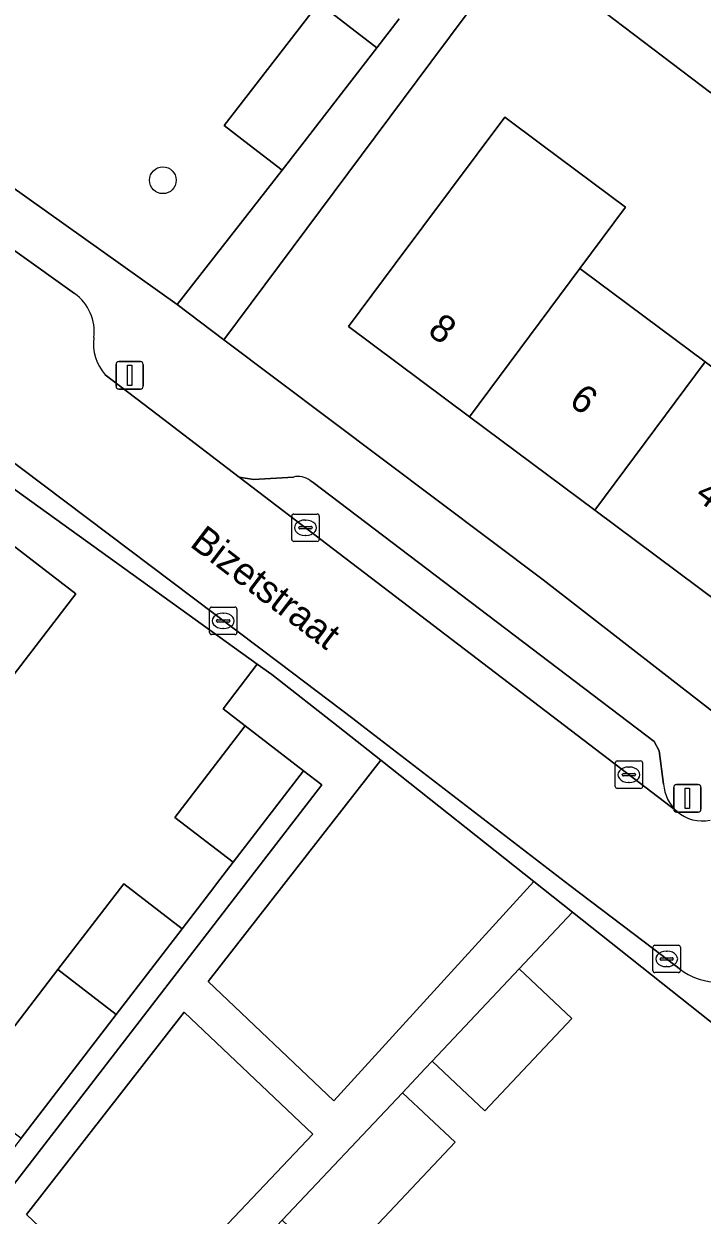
# Model space of a CAD drawing. Extents: x 159039 to 160102, y 381214 to 382524.
# Drawn here: x 159195.93 to 159220.65, y 381461.02 to 381504.4 of the extents above; entities that cross this region are included whole.
import ezdxf

# ---------------------------------------------------------------- set-up
doc = ezdxf.new("R2010")
doc.units = 0
for name, color, linetype in [('IMGEO_Boom', 7, 'Continuous'), ('IMGEO_Erf', 7, 'Continuous'), ('IMGEO_Groenvoorziening', 7, 'Continuous'), ('IMGEO_Kolk', 7, 'Continuous'), ('IMGEO_Lichtmast', 7, 'Continuous'), ('IMGEO_Openbare_ruimte_label', 7, 'Continuous'), ('IMGEO_Pand', 7, 'Continuous'), ('IMGEO_Pand_nummerreeks', 7, 'Continuous'), ('IMGEO_Parkeervlak_open', 7, 'Continuous'), ('IMGEO_Rijbaan_lokaal_open', 7, 'Continuous'), ('IMGEO_Voetpad_open', 7, 'Continuous')]:
    doc.layers.add(name, color=color, linetype=linetype)

msp = doc.modelspace()

# ---------------------------------------------------------------- linework, layer by layer
at = {"layer": 'IMGEO_Boom'}
msp.add_circle((159200.999, 381498.709), 0.489, dxfattribs=at)
at = {"layer": 'IMGEO_Erf'}
for points in [[(159232.559, 381496.471), (159231.636, 381497.192), (159230.56, 381498.032), (159229.092, 381496.063), (159228.937, 381495.854), (159225.509, 381498.452), (159222.066, 381501.061), (159222.241, 381501.296), (159223.764, 381503.337), (159222.679, 381504.184), (159221.149, 381502.131), (159220.97, 381501.891), (159216.745, 381505.093), (159218.518, 381507.433), (159215.703, 381509.632), (159210.768, 381503.013), (159203.221, 381492.897), (159214.857, 381484.15), (159222.203, 381478.451)], [(159191.482, 381504.708), (159191.012, 381504.016), (159191.931, 381501.023), (159191.957, 381501.003), (159192.473, 381500.612), (159193.333, 381500), (159201.517, 381494.178), (159205.351, 381499.07), (159204.147, 381500), (159203.239, 381500.702), (159206.684, 381505.16), (159208.797, 381503.531), (159209.615, 381504.59)], [(159193.706, 381465.45), (159197.175, 381469.959), (159199.58, 381473.085), (159201.705, 381471.45), (159202.699, 381472.742), (159203.08, 381473.237), (159203.567, 381473.87), (159201.441, 381475.505), (159204.002, 381478.835), (159203.198, 381479.453), (159204.436, 381481.087), (159193.646, 381488.84)], [(159192.723, 381487.565), (159197.824, 381483.642), (159194.369, 381479.151)], [(159230.287, 381460.476), (159224.852, 381464.969), (159215.929, 381472.046), (159213.988, 381469.989), (159215.902, 381468.183), (159212.73, 381464.819), (159210.815, 381466.625), (159210.558, 381466.352), (159209.733, 381465.477), (159211.647, 381463.672), (159207.265, 381459.025), (159203.889, 381455.445), (159201.975, 381457.25), (159201.159, 381456.385), (159199.738, 381454.878), (159201.652, 381453.073), (159198.653, 381449.893), (159195.501, 381446.549)]]:
    msp.add_lwpolyline(points, dxfattribs=at)
msp.add_lwpolyline([(159220.765, 381492.089), (159225.306, 381488.703), (159229.965, 381485.23), (159225.939, 381479.828), (159221.279, 381483.302), (159216.738, 381486.688), (159212.171, 381490.092), (159207.764, 381493.378), (159209.47, 381495.665), (159213.455, 381501.009), (159214.809, 381500), (159217.862, 381497.724), (159216.198, 381495.493), (159216.296, 381495.42)], close=True, dxfattribs=at)
at = {"layer": 'IMGEO_Groenvoorziening'}
for points in [[(159214.514, 381473.169), (159208.94, 381477.591), (159202.649, 381469.526), (159207.232, 381465.182)], [(159206.128, 381477.2), (159203.567, 381473.87), (159203.08, 381473.237), (159202.699, 381472.742), (159201.705, 381471.45), (159199.3, 381468.324), (159195.832, 381463.815), (159192.476, 381459.453), (159188.951, 381454.87), (159188.021, 381453.661), (159185.438, 381450.304), (159181.982, 381445.811), (159181.077, 381444.635), (159178.671, 381441.508), (159176.18, 381438.27), (159175.127, 381436.901), (159174.226, 381435.729), (159171.695, 381432.439), (159169.317, 381429.348), (159168.391, 381428.145), (159167.593, 381427.107), (159164.713, 381423.363), (159165.178, 381422.754), (159206.798, 381476.685)], [(159206.465, 381463.966), (159201.778, 381468.409), (159196.035, 381461.046), (159200.069, 381457.221)]]:
    msp.add_lwpolyline(points, close=True, dxfattribs=at)
at = {"layer": 'IMGEO_Kolk'}
for p, q in [((159205.697, 381485.626), (159205.697, 381486.478)), ((159205.772, 381486.552), (159206.624, 381486.552)), ((159206.698, 381486.478), (159206.698, 381485.626)), ((159205.956, 381486.046), (159205.956, 381486.058)), ((159205.999, 381486.095), (159206.397, 381486.095)), ((159206.185, 381486.332), (159206.21, 381486.332)), ((159206.44, 381486.058), (159206.44, 381486.046)), ((159206.394, 381486.009), (159205.996, 381486.009)), ((159206.208, 381485.772), (159206.183, 381485.772)), ((159206.624, 381485.552), (159205.772, 381485.552)), ((159202.699, 381482.235), (159202.699, 381483.087)), ((159202.774, 381483.161), (159203.626, 381483.161)), ((159203.7, 381483.087), (159203.7, 381482.235)), ((159202.958, 381482.655), (159202.958, 381482.667)), ((159203.396, 381482.618), (159202.998, 381482.618)), ((159203.001, 381482.704), (159203.399, 381482.704)), ((159203.187, 381482.941), (159203.212, 381482.941)), ((159203.442, 381482.667), (159203.442, 381482.655)), ((159203.626, 381482.161), (159202.774, 381482.161)), ((159203.21, 381482.381), (159203.185, 381482.381)), ((159217.481, 381476.631), (159217.481, 381477.483)), ((159217.556, 381477.557), (159218.408, 381477.557)), ((159218.482, 381477.483), (159218.482, 381476.631)), ((159217.74, 381477.051), (159217.74, 381477.063)), ((159218.178, 381477.014), (159217.78, 381477.014)), ((159217.783, 381477.1), (159218.181, 381477.1)), ((159217.969, 381477.337), (159217.994, 381477.337)), ((159218.224, 381477.063), (159218.224, 381477.051)), ((159218.408, 381476.557), (159217.556, 381476.557)), ((159217.992, 381476.777), (159217.967, 381476.777)), ((159218.931, 381470.848), (159219.783, 381470.848)), ((159218.856, 381469.922), (159218.856, 381470.774)), ((159219.344, 381470.628), (159219.369, 381470.628)), ((159219.857, 381470.774), (159219.857, 381469.922)), ((159219.115, 381470.342), (159219.115, 381470.354)), ((159219.553, 381470.305), (159219.155, 381470.305)), ((159219.158, 381470.391), (159219.556, 381470.391)), ((159219.367, 381470.068), (159219.342, 381470.068)), ((159219.599, 381470.354), (159219.599, 381470.342)), ((159219.783, 381469.848), (159218.931, 381469.848))]:
    msp.add_line(p, q, dxfattribs=at)
for points in [[(159205.697, 381485.626), (159205.697, 381486.478)], [(159205.772, 381486.552), (159206.624, 381486.552)], [(159206.698, 381486.478), (159206.698, 381485.626)], [(159206.624, 381485.552), (159205.772, 381485.552)], [(159202.699, 381482.235), (159202.699, 381483.087)], [(159202.774, 381483.161), (159203.626, 381483.161)], [(159203.7, 381483.087), (159203.7, 381482.235)], [(159203.626, 381482.161), (159202.774, 381482.161)], [(159217.481, 381476.631), (159217.481, 381477.483)], [(159217.556, 381477.557), (159218.408, 381477.557)], [(159218.482, 381477.483), (159218.482, 381476.631)], [(159218.408, 381476.557), (159217.556, 381476.557)], [(159218.931, 381470.848), (159219.783, 381470.848)], [(159218.856, 381469.922), (159218.856, 381470.774)], [(159219.857, 381470.774), (159219.857, 381469.922)], [(159219.783, 381469.848), (159218.931, 381469.848)]]:
    msp.add_lwpolyline(points, dxfattribs=at)
for centre, radius, start, end in [((159205.774, 381486.476), 0.0765, 91.552, 178.448), ((159205.774, 381486.476), 0.0765, 91.552, 178.448), ((159206.622, 381486.476), 0.0765, 1.552, 88.448), ((159206.622, 381486.476), 0.0765, 1.552, 88.448), ((159205.996, 381486.055), 0.0403, 85.8775, 175.7526), ((159205.993, 381486.045), 0.0366, 178.938, 274.7102), ((159206.397, 381486.052), 0.043, 264.8664, 352.4533), ((159206.401, 381486.057), 0.0386, 1.7309, 96.639), ((159205.774, 381485.628), 0.0765, 181.552, 268.448), ((159205.774, 381485.628), 0.0765, 181.552, 268.448), ((159206.622, 381485.628), 0.0765, 271.552, 358.448), ((159206.622, 381485.628), 0.0765, 271.552, 358.448), ((159202.776, 381483.085), 0.0765, 91.552, 178.448), ((159202.776, 381483.085), 0.0765, 91.552, 178.448), ((159203.624, 381483.085), 0.0765, 1.552, 88.448), ((159203.624, 381483.085), 0.0765, 1.552, 88.448), ((159202.998, 381482.664), 0.0403, 85.8775, 175.7526), ((159202.995, 381482.654), 0.0366, 178.938, 274.7102), ((159203.399, 381482.661), 0.043, 264.8664, 352.4533), ((159203.403, 381482.666), 0.0386, 1.7309, 96.639), ((159202.776, 381482.237), 0.0765, 181.552, 268.448), ((159202.776, 381482.237), 0.0765, 181.552, 268.448), ((159203.624, 381482.237), 0.0765, 271.552, 358.448), ((159203.624, 381482.237), 0.0765, 271.552, 358.448), ((159217.558, 381477.481), 0.0765, 91.552, 178.448), ((159217.558, 381477.481), 0.0765, 91.552, 178.448), ((159218.406, 381477.481), 0.0765, 1.552, 88.448), ((159218.406, 381477.481), 0.0765, 1.552, 88.448), ((159217.78, 381477.06), 0.0403, 85.8775, 175.7526), ((159217.777, 381477.05), 0.0366, 178.938, 274.7102), ((159218.181, 381477.057), 0.043, 264.8664, 352.4533), ((159218.185, 381477.062), 0.0386, 1.7309, 96.639), ((159217.558, 381476.633), 0.0765, 181.552, 268.448), ((159217.558, 381476.633), 0.0765, 181.552, 268.448), ((159218.406, 381476.633), 0.0765, 271.552, 358.448), ((159218.406, 381476.633), 0.0765, 271.552, 358.448), ((159218.933, 381470.772), 0.0765, 91.552, 178.448), ((159218.933, 381470.772), 0.0765, 91.552, 178.448), ((159219.781, 381470.772), 0.0765, 1.552, 88.448), ((159219.781, 381470.772), 0.0765, 1.552, 88.448), ((159219.155, 381470.351), 0.0403, 85.8775, 175.7526), ((159219.152, 381470.341), 0.0366, 178.938, 274.7102), ((159219.556, 381470.348), 0.043, 264.8664, 352.4533), ((159219.56, 381470.353), 0.0386, 1.7309, 96.639), ((159218.933, 381469.924), 0.0765, 181.552, 268.448), ((159218.933, 381469.924), 0.0765, 181.552, 268.448), ((159219.781, 381469.924), 0.0765, 271.552, 358.448), ((159219.781, 381469.924), 0.0765, 271.552, 358.448)]:
    msp.add_arc(centre, radius, start, end, dxfattribs=at)
for centre, major_axis, ratio, start_param, end_param in [((159206.184, 381486.052), (-0.387, 0.002), 0.722429, 4.712389, 7.853982), ((159206.209, 381486.052), (-0.39, 0.002), 0.717154, 1.570796, 4.712389), ((159203.186, 381482.661), (-0.387, 0.002), 0.722429, 4.712389, 7.853982), ((159203.211, 381482.661), (-0.39, 0.002), 0.717154, 1.570796, 4.712389), ((159217.968, 381477.057), (-0.387, 0.002), 0.722429, 4.712389, 7.853982), ((159217.993, 381477.057), (-0.39, 0.002), 0.717154, 1.570796, 4.712389), ((159219.343, 381470.348), (-0.387, 0.002), 0.722429, 4.712389, 7.853982), ((159219.368, 381470.348), (-0.39, 0.002), 0.717154, 1.570796, 4.712389)]:
    msp.add_ellipse(centre, major_axis=major_axis, ratio=ratio, start_param=start_param, end_param=end_param, dxfattribs=at)
at = {"layer": 'IMGEO_Lichtmast'}
for p, q in [((159199.394, 381492.102), (159200.184, 381492.102)), ((159200.184, 381492.102), (159199.394, 381492.102)), ((159199.294, 381491.202), (159199.294, 381492.002)), ((159199.294, 381492.002), (159199.294, 381491.202)), ((159200.284, 381492.002), (159200.284, 381491.202)), ((159200.284, 381491.202), (159200.284, 381492.002)), ((159200.184, 381491.102), (159199.394, 381491.102)), ((159199.394, 381491.102), (159200.184, 381491.102)), ((159219.616, 381475.797), (159219.616, 381476.597)), ((159219.616, 381476.597), (159219.616, 381475.797)), ((159219.716, 381476.697), (159220.506, 381476.697)), ((159220.506, 381476.697), (159219.716, 381476.697)), ((159220.606, 381476.597), (159220.606, 381475.797)), ((159220.606, 381475.797), (159220.606, 381476.597)), ((159220.506, 381475.697), (159219.716, 381475.697)), ((159219.716, 381475.697), (159220.506, 381475.697))]:
    msp.add_line(p, q, dxfattribs=at)
for points in [[(159199.714, 381491.977), (159199.864, 381491.977), (159199.864, 381491.227), (159199.714, 381491.227), (159199.714, 381491.977)], [(159220.036, 381476.572), (159220.186, 381476.572), (159220.186, 381475.822), (159220.036, 381475.822), (159220.036, 381476.572)]]:
    msp.add_lwpolyline(points, dxfattribs=at)
for centre, start, end in [((159199.394, 381492.002), 90, 180), ((159199.394, 381492.002), 90, 180), ((159200.184, 381492.002), 0, 90), ((159200.184, 381492.002), 360, 90), ((159199.394, 381491.202), 180, 270), ((159199.394, 381491.202), 180, 270), ((159200.184, 381491.202), 270, 0), ((159200.184, 381491.202), 270, 0), ((159219.716, 381476.597), 90, 180), ((159219.716, 381476.597), 90, 180), ((159220.506, 381476.597), 0, 90), ((159220.506, 381476.597), 360, 90), ((159219.716, 381475.797), 180, 270), ((159219.716, 381475.797), 180, 270), ((159220.506, 381475.797), 270, 0), ((159220.506, 381475.797), 270, 0)]:
    msp.add_arc(centre, 0.1, start, end, dxfattribs=at)
at = {"layer": 'IMGEO_Pand'}
for points in [[(159220.944, 381505.673), (159218.556, 381507.483), (159218.518, 381507.433), (159216.745, 381505.093), (159220.97, 381501.891), (159221.149, 381502.131), (159222.679, 381504.184), (159222.762, 381504.295), (159221.736, 381505.073)], [(159208.797, 381503.531), (159206.684, 381505.16), (159203.239, 381500.702), (159204.147, 381500), (159205.351, 381499.07), (159206.069, 381500)], [(159217.862, 381497.724), (159214.809, 381500), (159213.455, 381501.009), (159209.47, 381495.665), (159207.764, 381493.378), (159212.171, 381490.092), (159216.198, 381495.493)], [(159216.296, 381495.42), (159216.198, 381495.493), (159212.171, 381490.092), (159216.738, 381486.688), (159220.765, 381492.089)], [(159225.306, 381488.703), (159220.765, 381492.089), (159216.738, 381486.688), (159221.279, 381483.302)], [(159194.369, 381479.151), (159197.824, 381483.642), (159192.723, 381487.565), (159189.269, 381483.075)], [(159206.128, 381477.2), (159204.002, 381478.835), (159201.441, 381475.505), (159203.567, 381473.87)], [(159201.705, 381471.45), (159199.58, 381473.085), (159197.175, 381469.959), (159199.3, 381468.324)], [(159215.902, 381468.183), (159213.988, 381469.989), (159210.815, 381466.625), (159212.73, 381464.819)], [(159197.175, 381469.959), (159193.706, 381465.45), (159195.832, 381463.815), (159199.3, 381468.324)], [(159209.733, 381465.477), (159205.351, 381460.83), (159207.265, 381459.025), (159211.647, 381463.672)]]:
    msp.add_lwpolyline(points, close=True, dxfattribs=at)
at = {"layer": 'IMGEO_Parkeervlak_open'}
for points in [[(159205.755, 381487.899), (159204.304, 381487.812), (159203.785, 381487.891), (159219.737, 381475.717)], [(159219.245, 381476.716), (159219.089, 381477.926), (159218.896, 381478.261), (159206.478, 381487.694), (159206.362, 381487.775)]]:
    msp.add_lwpolyline(points, dxfattribs=at)
for centre, radius, start, end in [((159205.92, 381487.161), 0.756, 54.262, 102.6466), ((159220.662, 381476.793), 1.419, 183.114, 229.3258)]:
    msp.add_arc(centre, radius, start, end, dxfattribs=at)
at = {"layer": 'IMGEO_Rijbaan_lokaal_open'}
for points in [[(159197.785, 381494.58), (159191.411, 381499.122), (159190.18, 381500), (159185.68, 381503.207), (159184.764, 381501.604), (159183.847, 381500), (159183.613, 381499.573), (159183.896, 381499.36), (159187.622, 381496.55), (159193.637, 381492.309), (159193.743, 381492.241), (159193.839, 381492.168), (159193.932, 381492.087), (159194.02, 381491.997)], [(159219.737, 381475.717), (159203.785, 381487.891), (159203.578, 381488.049), (159200.574, 381490.342), (159198.902, 381491.618)], [(159195.043, 381488.806), (159205.27, 381481.103), (159207.916, 381479.11), (159208.251, 381478.852), (159215.83, 381473.028), (159218.89, 381470.703), (159219.865, 381469.963)]]:
    msp.add_lwpolyline(points, dxfattribs=at)
for centre, radius, start, end in [((159196.793, 381493.193), 1.705, 352.8624, 54.4226), ((159200.193, 381492.758), 1.722, 172.5695, 221.4527), ((159220.668, 381476.796), 1.425, 229.2167, 280.968), ((159221.226, 381471.751), 2.247, 232.7304, 298.3675)]:
    msp.add_arc(centre, radius, start, end, dxfattribs=at)
at = {"layer": 'IMGEO_Voetpad_open'}
for points in [[(159222.203, 381478.451), (159214.857, 381484.15), (159203.221, 381492.897), (159201.517, 381494.178), (159193.333, 381500), (159192.473, 381500.612), (159191.957, 381501.003), (159191.931, 381501.023), (159191.012, 381504.016), (159191.482, 381504.708), (159193.761, 381507.875), (159191.91, 381509.302), (159191.13, 381509.922), (159185.68, 381503.207), (159190.18, 381500), (159191.411, 381499.122), (159197.785, 381494.58)], [(159209.615, 381504.59), (159208.797, 381503.531), (159206.069, 381500), (159205.351, 381499.07), (159201.517, 381494.178), (159203.221, 381492.897), (159210.768, 381503.013), (159215.703, 381509.632)], [(159183.894, 381495.608), (159188.166, 381492.633), (159193.646, 381488.84), (159204.436, 381481.087), (159204.968, 381480.705), (159207.389, 381478.814), (159208.94, 381477.591), (159214.514, 381473.169), (159215.929, 381472.046), (159224.852, 381464.969), (159230.287, 381460.476), (159234.904, 381456.013), (159235.658, 381456.67), (159235.712, 381456.713), (159237.602, 381458.234), (159237.003, 381458.717), (159236.718, 381458.893), (159236.456, 381458.88), (159234.68, 381458.877)], [(159198.902, 381491.618), (159200.574, 381490.342), (159203.578, 381488.049), (159203.785, 381487.891), (159204.304, 381487.812), (159205.755, 381487.899)], [(159219.865, 381469.963), (159218.89, 381470.703), (159215.83, 381473.028), (159208.251, 381478.852), (159207.916, 381479.11), (159205.27, 381481.103), (159195.043, 381488.806)], [(159206.362, 381487.775), (159206.478, 381487.694), (159218.896, 381478.261), (159219.089, 381477.926), (159219.245, 381476.716)], [(159193.586, 381448.355), (159196.738, 381451.698), (159199.738, 381454.878), (159201.159, 381456.385), (159201.975, 381457.25), (159205.351, 381460.83), (159209.733, 381465.477), (159210.558, 381466.352), (159210.815, 381466.625), (159213.988, 381469.989), (159215.929, 381472.046), (159214.514, 381473.169), (159207.232, 381465.182), (159202.649, 381469.526), (159208.94, 381477.591), (159207.389, 381478.814), (159204.968, 381480.705), (159204.436, 381481.087), (159203.198, 381479.453), (159204.002, 381478.835), (159206.128, 381477.2), (159206.798, 381476.685), (159165.178, 381422.754)]]:
    msp.add_lwpolyline(points, dxfattribs=at)
msp.add_lwpolyline([(159200.069, 381457.221), (159196.035, 381461.046), (159201.778, 381468.409), (159206.465, 381463.966)], close=True, dxfattribs=at)
for centre, radius, start, end in [((159196.793, 381493.193), 1.705, 352.8624, 54.4226), ((159200.193, 381492.758), 1.722, 172.5695, 221.4527), ((159205.92, 381487.161), 0.756, 54.262, 102.6466), ((159220.662, 381476.793), 1.419, 183.114, 229.3258), ((159220.668, 381476.796), 1.425, 229.2167, 280.968), ((159221.226, 381471.751), 2.247, 232.7304, 298.3675)]:
    msp.add_arc(centre, radius, start, end, dxfattribs=at)

# ---------------------------------------------------------------- texts
at = {"layer": 'IMGEO_Openbare_ruimte_label'}
msp.add_text('Bizetstraat', height=1, rotation=322.683, dxfattribs=at).set_placement((159201.942, 381485.403))
at = {"layer": 'IMGEO_Pand_nummerreeks'}
for s, rotation, p in [('8', 323.2906, (159210.604, 381493.131)), ('6', 323.2963, (159215.751, 381490.565)), ('4', 323.2944, (159220.341, 381487.145))]:
    msp.add_text(s, height=1, rotation=rotation, dxfattribs=at).set_placement(p)

doc.saveas('drawing.dxf')
